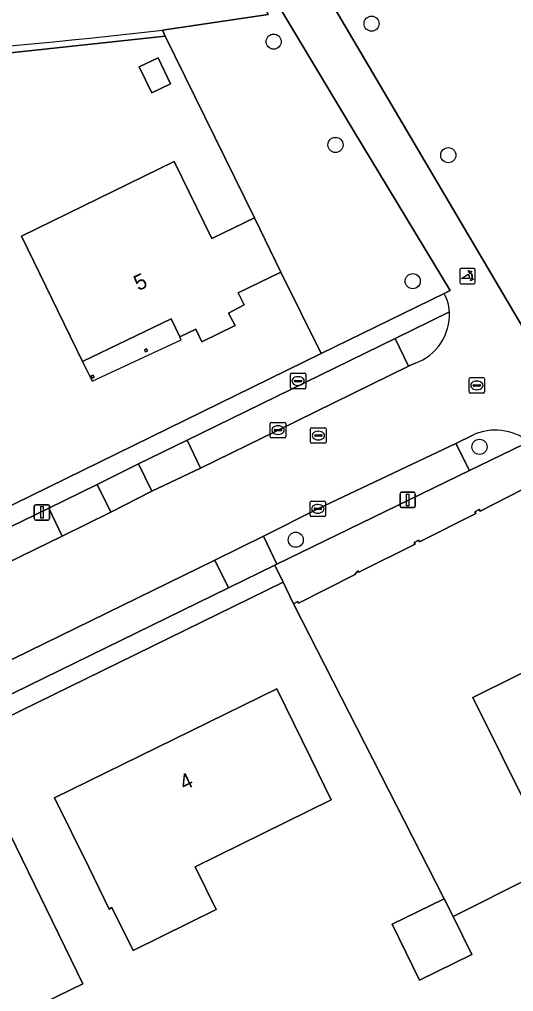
# Model space of a CAD drawing. Extents: x 160455 to 162082, y 388339 to 389736.
# Drawn here: x 160795.1 to 160827.1, y 389122.9 to 389185.7 of the extents above; entities that cross this region are included whole.
import ezdxf

# ---------------------------------------------------------------- set-up
doc = ezdxf.new("R2010")
doc.units = 0
for name, color, linetype in [('IMGEO_Berm_groen', 7, 'Continuous'), ('IMGEO_Boom', 7, 'Continuous'), ('IMGEO_Brandkraan', 7, 'Continuous'), ('IMGEO_Erf', 7, 'Continuous'), ('IMGEO_Groenvoorziening', 7, 'Continuous'), ('IMGEO_Kolk', 7, 'Continuous'), ('IMGEO_Lichtmast', 7, 'Continuous'), ('IMGEO_Muur', 7, 'Continuous'), ('IMGEO_Pand', 7, 'Continuous'), ('IMGEO_Pand_nummerreeks', 7, 'Continuous'), ('IMGEO_Pand_overbouw', 7, 'Continuous'), ('IMGEO_Parkeervlak_open', 7, 'Continuous'), ('IMGEO_Poller', 7, 'Continuous'), ('IMGEO_Rijbaan_lokaal_open', 7, 'Continuous'), ('IMGEO_Rioolput', 7, 'Continuous'), ('IMGEO_Voetpad_open', 7, 'Continuous'), ('IMGEO_Waterloop', 7, 'Continuous')]:
    doc.layers.add(name, color=color, linetype=linetype)

msp = doc.modelspace()

# ---------------------------------------------------------------- linework, layer by layer
at = {"layer": 'IMGEO_Berm_groen'}
msp.add_lwpolyline([(160744.35, 389184.662), (160746.134, 389181.394), (160769.079, 389182.232), (160769.208, 389181.754), (160787.113, 389182.713), (160804.553, 389184.603), (160804.392, 389184.984)], dxfattribs=at)
for centre, radius, start, end in [((160764.406, 389523.184), 338.258, 271.57186, 276.99717), ((160758.973, 389577.604), 395.238, 271.11173, 276.59882)]:
    msp.add_arc(centre, radius, start, end, dxfattribs=at)
at = {"layer": 'IMGEO_Boom'}
for centre in [(160817.906, 389185.403), (160811.574, 389184.242), (160815.57, 389177.567), (160822.867, 389176.901), (160820.567, 389168.766), (160824.884, 389158.053), (160813.002, 389152.052)]:
    msp.add_circle(centre, 0.489, dxfattribs=at)
at = {"layer": 'IMGEO_Brandkraan'}
for p, q in [((160812.653, 389161.883), (160812.653, 389162.735)), ((160812.728, 389162.809), (160813.58, 389162.809)), ((160813.141, 389162.589), (160813.166, 389162.589)), ((160813.654, 389162.735), (160813.654, 389161.883)), ((160812.912, 389162.303), (160812.912, 389162.315)), ((160813.35, 389162.266), (160812.952, 389162.266)), ((160812.955, 389162.352), (160813.353, 389162.352)), ((160813.164, 389162.029), (160813.139, 389162.029)), ((160813.396, 389162.315), (160813.396, 389162.303)), ((160813.58, 389161.809), (160812.728, 389161.809))]:
    msp.add_line(p, q, dxfattribs=at)
for points in [[(160812.653, 389161.883), (160812.653, 389162.735)], [(160812.728, 389162.809), (160813.58, 389162.809)], [(160813.654, 389162.735), (160813.654, 389161.883)], [(160813.58, 389161.809), (160812.728, 389161.809)]]:
    msp.add_lwpolyline(points, dxfattribs=at)
for centre, radius, start, end in [((160812.73, 389162.733), 0.0765, 91.55205, 178.44795), ((160812.73, 389162.733), 0.0765, 91.55205, 178.44795), ((160813.578, 389162.733), 0.0765, 1.55205, 88.44795), ((160813.578, 389162.733), 0.0765, 1.55205, 88.44795), ((160812.73, 389161.885), 0.0765, 181.55205, 268.44795), ((160812.73, 389161.885), 0.0765, 181.55205, 268.44795), ((160812.952, 389162.312), 0.0403, 85.87752, 175.75265), ((160812.949, 389162.302), 0.0366, 178.93798, 274.71019), ((160813.353, 389162.309), 0.043, 264.86636, 352.45326), ((160813.357, 389162.314), 0.0386, 1.73085, 96.63898), ((160813.578, 389161.885), 0.0765, 271.55205, 358.44795), ((160813.578, 389161.885), 0.0765, 271.55205, 358.44795)]:
    msp.add_arc(centre, radius, start, end, dxfattribs=at)
for centre, major_axis, ratio, start_param, end_param in [((160813.14, 389162.309), (-0.387, 0.002), 0.722429, 4.712389, 7.853982), ((160813.165, 389162.309), (-0.39, 0.002), 0.717154, 1.570796, 4.712389)]:
    msp.add_ellipse(centre, major_axis=major_axis, ratio=ratio, start_param=start_param, end_param=end_param, dxfattribs=at)
at = {"layer": 'IMGEO_Erf'}
for points in [[(160814.641, 389164.078), (160812.046, 389169.343), (160809.283, 389168.004), (160809.664, 389167.222), (160808.656, 389166.694), (160809.077, 389165.891), (160806.931, 389164.851), (160806.543, 389165.658), (160805.503, 389165.157), (160804.938, 389166.331), (160799.221, 389163.579), (160795.268, 389171.669), (160805.146, 389176.496), (160807.575, 389171.51), (160810.338, 389172.849), (160804.553, 389184.603), (160787.113, 389182.713), (160769.208, 389181.754), (160746.259, 389181.157), (160766.51, 389142.766)], [(160769.455, 389141.97), (160814.641, 389164.078)], [(160832.922, 389132.826), (160834.639, 389133.683), (160840.08, 389122.786), (160833.549, 389119.526), (160828.211, 389130.218), (160823.182, 389127.708), (160824.388, 389125.249), (160821.015, 389123.594), (160819.245, 389127.2), (160822.604, 389128.849), (160812.853, 389147.914), (160812.178, 389149.304), (160775.028, 389131.138)], [(160832.842, 389146.023), (160824.45, 389141.857), (160828.283, 389134.137)]]:
    msp.add_lwpolyline(points, dxfattribs=at)
for points in [[(160802.88, 389182.606), (160804.094, 389183.199), (160804.913, 389181.523), (160803.699, 389180.929)], [(160803.217, 389164.322), (160803.344, 389164.392), (160803.412, 389164.269), (160803.286, 389164.198)], [(160799.776, 389162.635), (160799.906, 389162.693), (160799.968, 389162.556), (160799.838, 389162.498)], [(160813.979, 389137.935), (160815.299, 389135.241), (160806.499, 389130.919), (160807.86, 389128.147), (160802.478, 389125.504), (160801.116, 389128.276), (160800.937, 389128.188), (160799.615, 389130.881), (160797.411, 389135.369), (160811.778, 389142.424)], [(160783.544, 389115.388), (160781.736, 389119.059), (160782.627, 389119.51), (160780.188, 389124.333), (160789.548, 389128.886), (160788.497, 389131.046), (160794.152, 389133.802), (160799.235, 389123.353), (160792.531, 389120.091), (160792.227, 389120.717), (160785.71, 389117.547), (160786.145, 389116.653)]]:
    msp.add_lwpolyline(points, close=True, dxfattribs=at)
at = {"layer": 'IMGEO_Groenvoorziening'}
for points in [[(160842.654, 389193.683), (160835.988, 389191.211), (160828.377, 389189.149), (160820.099, 389187.05), (160818.61, 389187.182), (160816.468, 389187.084), (160816.095, 389187.883), (160814.768, 389187.684), (160819.675, 389179.37), (160830.145, 389161.615), (160830.639, 389161.911), (160836.36, 389165.34), (160849.133, 389171.929), (160858.023, 389176.515), (160859.375, 389177.213), (160876.949, 389186.278), (160880.794, 389177.734), (160881.028, 389177.797), (160884.054, 389178.925), (160885.009, 389179.28), (160890.315, 389181.257), (160897.315, 389201.902), (160890.227, 389215.024)], [(160822.945, 389166.78), (160819.442, 389165.067), (160820.293, 389163.278), (160820.728, 389163.456)], [(160824.455, 389158.82), (160823.347, 389158.272), (160824.239, 389156.522), (160827.709, 389158.208), (160828.055, 389158.397)]]:
    msp.add_lwpolyline(points, dxfattribs=at)
msp.add_lwpolyline([(160816.766, 389178.451), (160811.513, 389187.196), (160810.731, 389187.079), (160811.218, 389186.003), (160804.392, 389184.984), (160804.553, 389184.603), (160810.338, 389172.849), (160812.046, 389169.343), (160814.641, 389164.078), (160822.591, 389167.968), (160822.983, 389168.151)], close=True, dxfattribs=at)
for centre, radius, start, end in [((160819.553, 389166.641), 3.395, 290.25334, 2.34266), ((160825.908, 389155.656), 3.482, 51.92816, 114.66879)]:
    msp.add_arc(centre, radius, start, end, dxfattribs=at)
at = {"layer": 'IMGEO_Kolk'}
for p, q in [((160811.355, 389158.709), (160811.355, 389159.561)), ((160811.43, 389159.635), (160812.282, 389159.635)), ((160811.843, 389159.415), (160811.868, 389159.415)), ((160812.356, 389159.561), (160812.356, 389158.709)), ((160811.614, 389159.129), (160811.614, 389159.141)), ((160812.052, 389159.092), (160811.654, 389159.092)), ((160811.657, 389159.178), (160812.055, 389159.178)), ((160811.866, 389158.855), (160811.841, 389158.855)), ((160812.098, 389159.141), (160812.098, 389159.129)), ((160812.282, 389158.635), (160811.43, 389158.635)), ((160813.928, 389153.622), (160813.928, 389154.474)), ((160814.003, 389154.548), (160814.855, 389154.548)), ((160814.416, 389154.328), (160814.441, 389154.328)), ((160814.929, 389154.474), (160814.929, 389153.622)), ((160814.187, 389154.042), (160814.187, 389154.054)), ((160814.625, 389154.005), (160814.227, 389154.005)), ((160814.23, 389154.091), (160814.628, 389154.091)), ((160814.439, 389153.768), (160814.414, 389153.768)), ((160814.671, 389154.054), (160814.671, 389154.042)), ((160814.855, 389153.548), (160814.003, 389153.548))]:
    msp.add_line(p, q, dxfattribs=at)
for points in [[(160811.355, 389158.709), (160811.355, 389159.561)], [(160811.43, 389159.635), (160812.282, 389159.635)], [(160812.356, 389159.561), (160812.356, 389158.709)], [(160812.282, 389158.635), (160811.43, 389158.635)], [(160813.928, 389153.622), (160813.928, 389154.474)], [(160814.003, 389154.548), (160814.855, 389154.548)], [(160814.929, 389154.474), (160814.929, 389153.622)], [(160814.855, 389153.548), (160814.003, 389153.548)]]:
    msp.add_lwpolyline(points, dxfattribs=at)
for centre, radius, start, end in [((160811.432, 389159.559), 0.0765, 91.55205, 178.44795), ((160811.432, 389159.559), 0.0765, 91.55205, 178.44795), ((160812.28, 389159.559), 0.0765, 1.55205, 88.44795), ((160812.28, 389159.559), 0.0765, 1.55205, 88.44795), ((160811.432, 389158.711), 0.0765, 181.55205, 268.44795), ((160811.432, 389158.711), 0.0765, 181.55205, 268.44795), ((160811.654, 389159.138), 0.0403, 85.87752, 175.75265), ((160811.651, 389159.128), 0.0366, 178.93798, 274.71019), ((160812.055, 389159.135), 0.043, 264.86636, 352.45326), ((160812.059, 389159.14), 0.0386, 1.73085, 96.63898), ((160812.28, 389158.711), 0.0765, 271.55205, 358.44795), ((160812.28, 389158.711), 0.0765, 271.55205, 358.44795), ((160814.005, 389154.472), 0.0765, 91.55205, 178.44795), ((160814.005, 389154.472), 0.0765, 91.55205, 178.44795), ((160814.853, 389154.472), 0.0765, 1.55205, 88.44795), ((160814.853, 389154.472), 0.0765, 1.55205, 88.44795), ((160814.227, 389154.051), 0.0403, 85.87752, 175.75265), ((160814.224, 389154.041), 0.0366, 178.93798, 274.71019), ((160814.628, 389154.048), 0.043, 264.86636, 352.45326), ((160814.632, 389154.053), 0.0386, 1.73085, 96.63898), ((160814.005, 389153.624), 0.0765, 181.55205, 268.44795), ((160814.005, 389153.624), 0.0765, 181.55205, 268.44795), ((160814.853, 389153.624), 0.0765, 271.55205, 358.44795), ((160814.853, 389153.624), 0.0765, 271.55205, 358.44795)]:
    msp.add_arc(centre, radius, start, end, dxfattribs=at)
for centre, major_axis, ratio, start_param, end_param in [((160811.842, 389159.135), (-0.387, 0.002), 0.722429, 4.712389, 7.853982), ((160811.867, 389159.135), (-0.39, 0.002), 0.717154, 1.570796, 4.712389), ((160814.415, 389154.048), (-0.387, 0.002), 0.722429, 4.712389, 7.853982), ((160814.44, 389154.048), (-0.39, 0.002), 0.717154, 1.570796, 4.712389)]:
    msp.add_ellipse(centre, major_axis=major_axis, ratio=ratio, start_param=start_param, end_param=end_param, dxfattribs=at)
at = {"layer": 'IMGEO_Lichtmast'}
for p, q in [((160819.745, 389154.226), (160819.745, 389155.026)), ((160819.745, 389155.026), (160819.745, 389154.226)), ((160819.845, 389155.126), (160820.635, 389155.126)), ((160820.635, 389155.126), (160819.845, 389155.126)), ((160820.735, 389155.026), (160820.735, 389154.226)), ((160820.735, 389154.226), (160820.735, 389155.026)), ((160796.192, 389154.317), (160796.982, 389154.317)), ((160796.982, 389154.317), (160796.192, 389154.317)), ((160796.092, 389153.417), (160796.092, 389154.217)), ((160796.092, 389154.217), (160796.092, 389153.417)), ((160797.082, 389154.217), (160797.082, 389153.417)), ((160797.082, 389153.417), (160797.082, 389154.217)), ((160820.635, 389154.126), (160819.845, 389154.126)), ((160819.845, 389154.126), (160820.635, 389154.126)), ((160796.982, 389153.317), (160796.192, 389153.317)), ((160796.192, 389153.317), (160796.982, 389153.317))]:
    msp.add_line(p, q, dxfattribs=at)
for points in [[(160820.165, 389155.001), (160820.315, 389155.001), (160820.315, 389154.251), (160820.165, 389154.251), (160820.165, 389155.001)], [(160796.512, 389154.192), (160796.662, 389154.192), (160796.662, 389153.442), (160796.512, 389153.442), (160796.512, 389154.192)]]:
    msp.add_lwpolyline(points, dxfattribs=at)
for centre, start, end in [((160819.845, 389155.026), 90, 180), ((160819.845, 389155.026), 90, 180), ((160820.635, 389155.026), 0, 90), ((160820.635, 389155.026), 360, 90), ((160796.192, 389154.217), 90, 180), ((160796.192, 389154.217), 90, 180), ((160796.982, 389154.217), 0, 90), ((160796.982, 389154.217), 360, 90), ((160819.845, 389154.226), 180, 270), ((160819.845, 389154.226), 180, 270), ((160820.635, 389154.226), 270, 0), ((160820.635, 389154.226), 270, 0), ((160796.192, 389153.417), 180, 270), ((160796.192, 389153.417), 180, 270), ((160796.982, 389153.417), 270, 0), ((160796.982, 389153.417), 270, 0)]:
    msp.add_arc(centre, 0.1, start, end, dxfattribs=at)
at = {"layer": 'IMGEO_Muur'}
for points in [[(160824.239, 389156.522), (160827.709, 389158.208)], [(160811.775, 389150.468), (160824.239, 389156.522)], [(160811.644, 389150.404), (160811.775, 389150.468)], [(160812.178, 389149.304), (160811.644, 389150.404)], [(160812.853, 389147.914), (160812.178, 389149.304)]]:
    msp.add_lwpolyline(points, dxfattribs=at)
at = {"layer": 'IMGEO_Pand'}
for points in [[(160803.699, 389180.929), (160804.913, 389181.523), (160804.094, 389183.199), (160802.88, 389182.606)], [(160799.221, 389163.579), (160804.938, 389166.331), (160805.503, 389165.157), (160806.543, 389165.658), (160806.931, 389164.851), (160809.077, 389165.891), (160808.656, 389166.694), (160809.664, 389167.222), (160809.283, 389168.004), (160812.046, 389169.343), (160810.338, 389172.849), (160807.575, 389171.51), (160805.146, 389176.496), (160795.268, 389171.669)], [(160803.286, 389164.198), (160803.412, 389164.269), (160803.344, 389164.392), (160803.217, 389164.322)], [(160799.838, 389162.498), (160799.968, 389162.556), (160799.906, 389162.693), (160799.776, 389162.635)], [(160813.979, 389137.935), (160811.778, 389142.424), (160797.411, 389135.369), (160799.615, 389130.881), (160800.937, 389128.188), (160801.116, 389128.276), (160802.478, 389125.504), (160807.86, 389128.147), (160806.499, 389130.919), (160815.299, 389135.241)], [(160783.544, 389115.388), (160786.145, 389116.653), (160785.71, 389117.547), (160792.227, 389120.717), (160792.531, 389120.091), (160799.235, 389123.353), (160794.152, 389133.802), (160788.497, 389131.046), (160789.548, 389128.886), (160780.188, 389124.333), (160782.627, 389119.51), (160781.736, 389119.059)], [(160822.604, 389128.849), (160819.245, 389127.2), (160821.015, 389123.594), (160824.388, 389125.249), (160823.182, 389127.708)]]:
    msp.add_lwpolyline(points, close=True, dxfattribs=at)
for points in [[(160828.55, 389155.752), (160824.921, 389153.904), (160824.873, 389154.007), (160824.586, 389153.856), (160824.638, 389153.758), (160820.997, 389151.916), (160820.955, 389152.016), (160820.665, 389151.867), (160820.715, 389151.769), (160817.072, 389149.951), (160817.012, 389150.043), (160816.798, 389149.792), (160813.186, 389147.96), (160813.135, 389148.058), (160812.853, 389147.914), (160822.604, 389128.849), (160823.182, 389127.708), (160828.211, 389130.218)], [(160828.283, 389134.137), (160824.45, 389141.857), (160832.842, 389146.023)]]:
    msp.add_lwpolyline(points, dxfattribs=at)
at = {"layer": 'IMGEO_Pand_overbouw'}
msp.add_lwpolyline([(160805.597, 389164.962), (160805.503, 389165.157), (160804.938, 389166.331), (160799.221, 389163.579), (160799.828, 389162.31)], close=True, dxfattribs=at)
at = {"layer": 'IMGEO_Parkeervlak_open'}
for points in [[(160819.442, 389165.067), (160805.972, 389158.485), (160806.84, 389156.678), (160811.855, 389159.136), (160820.293, 389163.278)], [(160824.239, 389156.522), (160823.347, 389158.272), (160814.429, 389154.048), (160810.909, 389152.275), (160811.775, 389150.468)], [(160800.155, 389155.626), (160801.036, 389153.841), (160803.685, 389155.181), (160802.833, 389156.964)], [(160797.025, 389154.097), (160784.584, 389148.044), (160785.479, 389146.255), (160790.676, 389148.761), (160797.906, 389152.273)], [(160789.766, 389139.723), (160808.644, 389148.94), (160807.762, 389150.729), (160792.715, 389143.381), (160788.897, 389141.484)]]:
    msp.add_lwpolyline(points, close=True, dxfattribs=at)
at = {"layer": 'IMGEO_Poller'}
for p, q in [((160823.606, 389169.494), (160823.606, 389168.687)), ((160823.606, 389169.494), (160823.606, 389168.687)), ((160824.508, 389169.589), (160823.7, 389169.589)), ((160824.508, 389169.589), (160823.7, 389169.589)), ((160824.602, 389168.687), (160824.602, 389169.494)), ((160824.602, 389168.687), (160824.602, 389169.494)), ((160823.7, 389168.592), (160824.508, 389168.592)), ((160823.7, 389168.592), (160824.508, 389168.592))]:
    msp.add_line(p, q, dxfattribs=at)
for points in [[(160824.285, 389169.318), (160824.273, 389169.245), (160824.148, 389169.45)], [(160824.148, 389169.45), (160824.379, 389169.384), (160824.308, 389169.352)], [(160824.241, 389168.945), (160823.728, 389168.945), (160824.158, 389169.22)], [(160824.301, 389168.773), (160824.367, 389169.004), (160824.397, 389168.936)], [(160824.433, 389168.909), (160824.505, 389168.898), (160824.301, 389168.773)]]:
    msp.add_lwpolyline(points, dxfattribs=at)
for centre, radius, start, end in [((160823.7, 389169.494), 0.0946, 90, 180), ((160823.7, 389169.494), 0.0946, 90, 180), ((160824.508, 389169.494), 0.0946, 0, 90), ((160824.508, 389169.494), 0.0946, 0, 90), ((160823.913, 389168.995), 0.332, 351.32473, 42.4854), ((160823.927, 389169.005), 0.476, 351.75274, 41.16905), ((160823.927, 389169.005), 0.516, 349.35686, 42.29123), ((160823.7, 389168.687), 0.0946, 180, 270), ((160823.7, 389168.687), 0.0946, 180, 270), ((160824.508, 389168.687), 0.0946, 270, 0), ((160824.508, 389168.687), 0.0946, 270, 0)]:
    msp.add_arc(centre, radius, start, end, dxfattribs=at)
at = {"layer": 'IMGEO_Rijbaan_lokaal_open'}
for points in [[(160828.853, 389157.42), (160829.483, 389156.311), (160829.85, 389156.523), (160833.791, 389149.795), (160836.29, 389151.196), (160830.145, 389161.615), (160819.675, 389179.37), (160814.768, 389187.684)], [(160811.513, 389187.196), (160816.766, 389178.451), (160822.983, 389168.151), (160822.591, 389167.968)], [(160820.728, 389163.456), (160820.293, 389163.278), (160811.855, 389159.136), (160806.84, 389156.678), (160803.685, 389155.181), (160801.036, 389153.841), (160797.906, 389152.273), (160790.676, 389148.761), (160785.479, 389146.255), (160782.319, 389144.703), (160774.535, 389140.881), (160773.866, 389140.554), (160776.429, 389135.403), (160776.651, 389135.519), (160785.653, 389139.925), (160788.897, 389141.484), (160792.715, 389143.381), (160807.762, 389150.729), (160810.909, 389152.275), (160814.429, 389154.048), (160823.347, 389158.272), (160824.455, 389158.82)]]:
    msp.add_lwpolyline(points, dxfattribs=at)
for centre, radius, start, end in [((160820.317, 389166.644), 2.631, 2.96885, 30.21714), ((160819.553, 389166.641), 3.395, 290.25334, 2.34266), ((160825.908, 389155.656), 3.482, 51.92816, 114.66879)]:
    msp.add_arc(centre, radius, start, end, dxfattribs=at)
at = {"layer": 'IMGEO_Rioolput'}
for p, q in [((160824.29, 389162.526), (160825.142, 389162.526)), ((160824.215, 389161.6), (160824.215, 389162.452)), ((160824.474, 389162.02), (160824.474, 389162.032)), ((160824.912, 389161.983), (160824.514, 389161.983)), ((160824.517, 389162.069), (160824.915, 389162.069)), ((160824.703, 389162.306), (160824.728, 389162.306)), ((160824.958, 389162.032), (160824.958, 389162.02)), ((160825.216, 389162.452), (160825.216, 389161.6)), ((160825.142, 389161.526), (160824.29, 389161.526)), ((160824.726, 389161.746), (160824.701, 389161.746)), ((160813.965, 389158.36), (160813.965, 389159.212)), ((160814.04, 389159.286), (160814.892, 389159.286)), ((160814.224, 389158.78), (160814.224, 389158.792)), ((160814.662, 389158.743), (160814.264, 389158.743)), ((160814.267, 389158.829), (160814.665, 389158.829)), ((160814.453, 389159.066), (160814.478, 389159.066)), ((160814.708, 389158.792), (160814.708, 389158.78)), ((160814.966, 389159.212), (160814.966, 389158.36)), ((160814.892, 389158.286), (160814.04, 389158.286)), ((160814.476, 389158.506), (160814.451, 389158.506))]:
    msp.add_line(p, q, dxfattribs=at)
for points in [[(160824.29, 389162.526), (160825.142, 389162.526)], [(160824.215, 389161.6), (160824.215, 389162.452)], [(160825.216, 389162.452), (160825.216, 389161.6)], [(160825.142, 389161.526), (160824.29, 389161.526)], [(160813.965, 389158.36), (160813.965, 389159.212)], [(160814.04, 389159.286), (160814.892, 389159.286)], [(160814.966, 389159.212), (160814.966, 389158.36)], [(160814.892, 389158.286), (160814.04, 389158.286)]]:
    msp.add_lwpolyline(points, dxfattribs=at)
for centre, radius, start, end in [((160824.292, 389162.45), 0.0765, 91.55205, 178.44795), ((160824.292, 389162.45), 0.0765, 91.55205, 178.44795), ((160825.14, 389162.45), 0.0765, 1.55205, 88.44795), ((160825.14, 389162.45), 0.0765, 1.55205, 88.44795), ((160824.514, 389162.029), 0.0403, 85.87752, 175.75265), ((160824.511, 389162.019), 0.0366, 178.93798, 274.71019), ((160824.915, 389162.026), 0.043, 264.86636, 352.45326), ((160824.919, 389162.031), 0.0386, 1.73085, 96.63898), ((160824.292, 389161.602), 0.0765, 181.55205, 268.44795), ((160824.292, 389161.602), 0.0765, 181.55205, 268.44795), ((160825.14, 389161.602), 0.0765, 271.55205, 358.44795), ((160825.14, 389161.602), 0.0765, 271.55205, 358.44795), ((160814.042, 389159.21), 0.0765, 91.55205, 178.44795), ((160814.042, 389159.21), 0.0765, 91.55205, 178.44795), ((160814.264, 389158.789), 0.0403, 85.87752, 175.75265), ((160814.261, 389158.779), 0.0366, 178.93798, 274.71019), ((160814.665, 389158.786), 0.043, 264.86636, 352.45326), ((160814.669, 389158.791), 0.0386, 1.73085, 96.63898), ((160814.89, 389159.21), 0.0765, 1.55205, 88.44795), ((160814.89, 389159.21), 0.0765, 1.55205, 88.44795), ((160814.042, 389158.362), 0.0765, 181.55205, 268.44795), ((160814.042, 389158.362), 0.0765, 181.55205, 268.44795), ((160814.89, 389158.362), 0.0765, 271.55205, 358.44795), ((160814.89, 389158.362), 0.0765, 271.55205, 358.44795)]:
    msp.add_arc(centre, radius, start, end, dxfattribs=at)
for centre, major_axis, ratio, start_param, end_param in [((160824.702, 389162.026), (-0.387, 0.002), 0.722429, 4.712389, 7.853982), ((160824.727, 389162.026), (-0.39, 0.002), 0.717154, 1.570796, 4.712389), ((160814.452, 389158.786), (-0.387, 0.002), 0.722429, 4.712389, 7.853982), ((160814.477, 389158.786), (-0.39, 0.002), 0.717154, 1.570796, 4.712389)]:
    msp.add_ellipse(centre, major_axis=major_axis, ratio=ratio, start_param=start_param, end_param=end_param, dxfattribs=at)
at = {"layer": 'IMGEO_Voetpad_open'}
for points in [[(160822.591, 389167.968), (160814.641, 389164.078), (160769.455, 389141.97)], [(160800.155, 389155.626), (160802.833, 389156.964), (160805.972, 389158.485), (160819.442, 389165.067), (160822.945, 389166.78)], [(160766.51, 389142.766), (160766.626, 389142.51), (160767.997, 389139.913), (160772.308, 389142.018), (160772.495, 389142.109), (160781.431, 389146.515), (160784.584, 389148.044), (160797.025, 389154.097), (160800.155, 389155.626)], [(160812.178, 389149.304), (160811.644, 389150.404), (160808.644, 389148.94), (160789.766, 389139.723), (160786.541, 389138.136), (160777.382, 389133.637), (160772.621, 389131.309), (160774.118, 389128.401)], [(160775.028, 389131.138), (160812.178, 389149.304)]]:
    msp.add_lwpolyline(points, dxfattribs=at)
for points in [[(160806.84, 389156.678), (160805.972, 389158.485), (160802.833, 389156.964), (160803.685, 389155.181)], [(160827.709, 389158.208), (160824.239, 389156.522), (160811.775, 389150.468), (160811.644, 389150.404), (160812.178, 389149.304), (160812.853, 389147.914), (160813.135, 389148.058), (160813.186, 389147.96), (160816.798, 389149.792), (160817.012, 389150.043), (160817.072, 389149.951), (160820.715, 389151.769), (160820.665, 389151.867), (160820.955, 389152.016), (160820.997, 389151.916), (160824.638, 389153.758), (160824.586, 389153.856), (160824.873, 389154.007), (160824.921, 389153.904), (160828.55, 389155.752), (160828.499, 389155.85), (160828.783, 389155.997)], [(160800.155, 389155.626), (160797.025, 389154.097), (160797.906, 389152.273), (160801.036, 389153.841)], [(160811.775, 389150.468), (160810.909, 389152.275), (160807.762, 389150.729), (160808.644, 389148.94), (160811.644, 389150.404)]]:
    msp.add_lwpolyline(points, close=True, dxfattribs=at)
msp.add_arc((160820.317, 389166.644), 2.631, 2.96885, 30.21714, dxfattribs=at)
at = {"layer": 'IMGEO_Waterloop'}
msp.add_lwpolyline([(160804.392, 389184.984), (160811.218, 389186.003), (160810.731, 389187.079), (160810.423, 389187.76), (160808.284, 389187.901), (160805.613, 389187.446)], dxfattribs=at)
for centre, radius, start, end in [((160764.406, 389523.184), 338.258, 271.57186, 276.99717), ((160758.973, 389577.604), 395.238, 271.11173, 276.59882)]:
    msp.add_arc(centre, radius, start, end, dxfattribs=at)

# ---------------------------------------------------------------- texts
at = {"layer": 'IMGEO_Pand_nummerreeks'}
for s, rotation, p in [('5', 25.70483, (160802.828, 389168.112)), ('4', 26.15362, (160805.793, 389135.831))]:
    msp.add_text(s, height=1, rotation=rotation, dxfattribs=at).set_placement(p)

doc.saveas('drawing.dxf')
